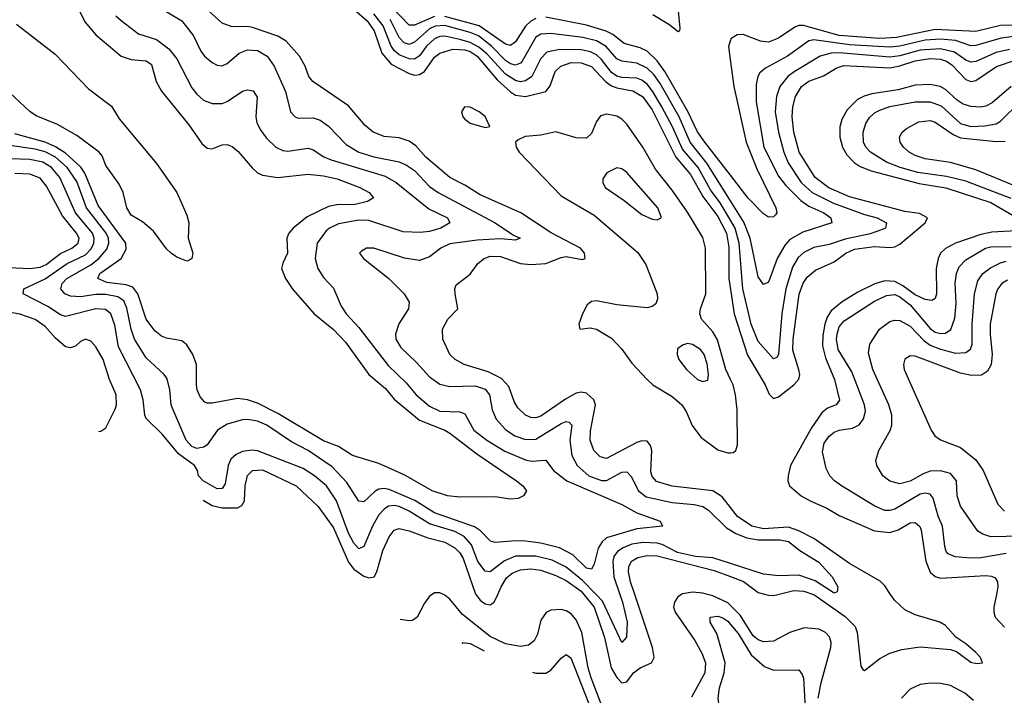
# Model space of a CAD drawing. Header units: inches. Extents: x 990535 to 1117859, y 769386 to 892122.
# Tile 419 of 656: x 1107189 to 1111083, y 789601 to 792274. Entities that reach past the tile are written whole.
import ezdxf

# ---------------------------------------------------------------- set-up
doc = ezdxf.new("R2010")
doc.units = ezdxf.units.IN
doc.header["$MEASUREMENT"] = 0
for name, color, linetype in [('B1708', 7, 'Continuous'), ('B1709', 7, 'Continuous'), ('B1718', 7, 'Continuous'), ('B1719', 7, 'Continuous')]:
    doc.layers.add(name, color=color, linetype=linetype)

msp = doc.modelspace()

# ---------------------------------------------------------------- linework, layer by layer
at = {"layer": 'B1708', "color": 5}
for points, elevation in [([(1108819.9, 790000), (1108810, 789993.3), (1108790, 789966), (1108760.6, 789910), (1108742.4, 789897.6), (1108730, 789895.2), (1108694.4, 789901.2)], 2820), ([(1109526.1, 789470), (1109448.6, 789670), (1109437.2, 789710), (1109411.8, 789850), (1109390, 789899.6), (1109370, 789923.7), (1109350, 789935.5), (1109330, 789940.6), (1109290, 789937.4), (1109271.2, 789928.8), (1109250, 789898), (1109236.5, 789843.5), (1109223.9, 789816.1), (1109201.1, 789798.9), (1109170, 789794.5), (1109110, 789804.4), (1109050, 789833.9), (1108940.6, 789920.6), (1108890, 789981.1), (1108870, 789997.7), (1108864.8, 790000)], 2820), ([(1108993.5, 790000), (1109010, 789977.5), (1109030, 789962.6), (1109050, 789958.6), (1109065.9, 789970), (1109079.4, 790000)], 2780), ([(1109420.6, 790000), (1109461.6, 789950), (1109502.1, 789830), (1109528.1, 789710), (1109550, 789671.1), (1109570, 789650.6), (1109590, 789654.4), (1109616.4, 789690), (1109643.5, 789710), (1109687.3, 789730), (1109698.7, 789750), (1109692.1, 789790), (1109621.8, 790000)], 2780), ([(1109562.5, 790000), (1109573, 789970), (1109591.3, 789890), (1109589.1, 789830.9), (1109570, 789809.6), (1109494, 789974), (1109468.8, 790000)], 2760), ([(1109806.9, 790000), (1109792.1, 789990), (1109778.4, 789970), (1109774.7, 789950), (1109781.1, 789930), (1109858.4, 789818.4), (1109887.3, 789767.3), (1109901, 789730), (1109898.1, 789690), (1109845.8, 789594.2)], 2820), ([(1110000, 789957), (1109990, 789966.9), (1109930, 789994.2), (1109909.6, 790000)], 2820), ([(1110000, 789081.8), (1109930, 789163.5), (1109861, 789270), (1109839.8, 789310), (1109829.5, 789350.5), (1109832.2, 789407.8), (1109850, 789441.7), (1109870, 789452.5), (1109948.5, 789470), (1109972.2, 789490), (1109974.8, 789510), (1109953.3, 789570), (1109951.1, 789590), (1109956.4, 789630), (1109974.4, 789690), (1109978.8, 789730), (1109946.1, 789846.1), (1109919.7, 789890), (1109920.3, 789910), (1109950, 789913.8), (1109970, 789907.7), (1109990, 789893.8), (1110000, 789881.6)], 2840), ([(1108940.6, 789804.7), (1108941, 789810), (1108970, 789806.4), (1109025.7, 789777.6)], 2840), ([(1109216.7, 789691.9), (1109230, 789688.7), (1109270, 789689.2), (1109290, 789700.2), (1109330, 789747.6), (1109350, 789762.2), (1109369.1, 789749.1), (1109493.6, 789430), (1109535.2, 789350), (1109575.1, 789290), (1109770, 789114.3), (1109870, 789049.6), (1109980.3, 788990), (1110000, 788984.4)], 2840)]:
    msp.add_lwpolyline(points, dxfattribs=dict(at, elevation=elevation))
at = {"layer": 'B1709', "color": 5}
for points, elevation in [([(1107681.2, 792361.2), (1107830.1, 792270.1), (1107876.8, 792210), (1107905.8, 792150), (1107920.5, 792130), (1107950, 792104.8), (1107970, 792094), (1107990, 792091.3), (1108010, 792100.7), (1108057.5, 792142.5), (1108090, 792155.2), (1108130, 792152.2), (1108168.2, 792130), (1108195.4, 792090), (1108240.1, 791990), (1108260.2, 791910), (1108278.7, 791890), (1108290, 791884.6), (1108350, 791885.9), (1108377.1, 791877.1), (1108410, 791853.2), (1108480.6, 791780.6), (1108530.1, 791750.1), (1108590, 791731.2), (1108690, 791711.7), (1108719.4, 791699.4), (1108750, 791677.6), (1108810, 791614.8), (1108843.5, 791590), (1109070, 791470.1), (1109141.3, 791421.3), (1109167.7, 791410), (1109150, 791401.7), (1109090, 791406.7), (1108997.9, 791402.1), (1108890, 791387.7), (1108854, 791370), (1108810, 791335.4), (1108770, 791321.4), (1108710.4, 791330.4), (1108590, 791370.6), (1108560.7, 791370), (1108541.2, 791358.8), (1108533.6, 791350), (1108548.3, 791330), (1108649.2, 791250), (1108710, 791189.1), (1108730, 791156.4), (1108727.3, 791130), (1108689, 791071), (1108674.8, 791030), (1108677.1, 791010), (1108696.9, 790976.9), (1108758.2, 790918.2), (1108810, 790860.6), (1108850, 790831.6), (1108890, 790822.7), (1108990, 790825.5), (1109030, 790812.6), (1109047.7, 790790), (1109057.2, 790730), (1109073.7, 790693.7), (1109110, 790653.1), (1109147.4, 790627.4), (1109190, 790612.7), (1109230, 790614), (1109330, 790676.8), (1109350, 790684.4), (1109361.8, 790681.8), (1109372.3, 790670), (1109364.7, 790610), (1109372, 790550), (1109393.8, 790510), (1109440.4, 790470), (1109490, 790451.4), (1109510, 790451.2), (1109570, 790484.2), (1109590, 790485.7), (1109607, 790467), (1109635.6, 790410), (1109666.5, 790386.5), (1109770, 790364.3), (1109855.9, 790355.9), (1109890, 790348.2), (1109913.4, 790333.4), (1109984, 790264), (1110000, 790254.6)], 2760), ([(1110000, 790343.8), (1109966.7, 790386.7), (1109930, 790410.1), (1109770, 790428), (1109707.3, 790447.3), (1109690, 790466.4), (1109684.7, 790484.7), (1109688.5, 790570), (1109683.7, 790590), (1109670, 790606.7), (1109650, 790608.3), (1109630, 790601.5), (1109510, 790537.8), (1109485, 790545), (1109459.2, 790570), (1109445.1, 790610), (1109446.9, 790646.9), (1109465.9, 790750), (1109459.8, 790770), (1109430, 790796.1), (1109410, 790800.8), (1109390, 790796.2), (1109347.6, 790772.4), (1109250, 790705.6), (1109230, 790698.9), (1109210, 790700.4), (1109189.3, 790710), (1109158.9, 790738.9), (1109144.2, 790764.2), (1109123.5, 790823.5), (1109094.1, 790854.1), (1109041.4, 790881.4), (1108947.1, 790910), (1108911, 790930), (1108890.8, 790950), (1108862.4, 791010), (1108860.6, 791050), (1108882.9, 791090), (1108921.5, 791130), (1108911.3, 791190), (1108910.1, 791210), (1108915, 791225), (1108970, 791267.7), (1109001.5, 791310), (1109025.4, 791330), (1109050, 791338.8), (1109090, 791337.8), (1109170, 791309.6), (1109210, 791305.1), (1109270, 791309.5), (1109330, 791333.5), (1109350, 791337), (1109414.1, 791325.9), (1109425.7, 791330), (1109423.1, 791350), (1109406.4, 791370), (1109291.3, 791431.3), (1109170.9, 791510), (1109010, 791581.4), (1108950, 791620.1), (1108890, 791650.6), (1108795.3, 791730), (1108755.2, 791775.2), (1108730, 791794.1), (1108690, 791806.4), (1108630, 791811.7), (1108587.1, 791830), (1108555.8, 791855.8), (1108490, 791933.4), (1108348.7, 792030), (1108332.1, 792050), (1108318.2, 792090), (1108295.9, 792130), (1108243.3, 792190), (1108210, 792209.7), (1108110, 792243.7), (1108090, 792248.1), (1108030, 792246.1), (1107990, 792260.6), (1107890, 792352.5)], 2780), ([(1108450, 792370.6), (1108563.9, 792270), (1108591.5, 792230), (1108621.7, 792141.7), (1108658.5, 792098.5), (1108730, 792061.5), (1108750, 792055.4), (1108770, 792057.3), (1108790.4, 792069.6), (1108830, 792126), (1108850, 792142.1), (1108902.7, 792157.3), (1108950, 792154.7), (1108970, 792148), (1108998.3, 792130), (1109077.1, 792037.1), (1109130, 791988.6), (1109150, 791976), (1109190, 791970.3), (1109270.1, 791990), (1109287, 792013), (1109306.9, 792070), (1109329.3, 792090.7), (1109370, 792104.9), (1109410, 792103.5), (1109450, 792088.6), (1109506.3, 792030), (1109530, 792012.9), (1109550, 792004.6), (1109613.3, 791993.3), (1109652.5, 791970), (1109690, 791918.1), (1109783.3, 791730), (1109841.7, 791661.7), (1109890, 791575.4), (1109950, 791495.1), (1109983.7, 791430), (1109994, 791374), (1109993.9, 791250), (1110000, 791207.4)], 2780), ([(1109789.6, 792350), (1109799.1, 792240.9), (1109798.8, 792230), (1109793.3, 792226.7), (1109756, 792256), (1109693.4, 792293.4)], 2680), ([(1107414.7, 792330), (1107446.3, 792266.2), (1107490, 792214.8), (1107590.1, 792130.1), (1107630, 792116.6), (1107690, 792112.3), (1107710, 792096.8), (1107729.2, 792030), (1107750, 791991), (1107858.1, 791858.1), (1107910, 791785), (1107930, 791765.4), (1107950, 791763.4), (1107990, 791778.6), (1108010, 791781), (1108030, 791772.8), (1108053.2, 791753.2), (1108107.9, 791687.9), (1108130, 791668.9), (1108150, 791658.9), (1108210.1, 791650.1), (1108330, 791663.2), (1108390, 791657.2), (1108445, 791645), (1108534.3, 791610), (1108571.3, 791590), (1108588.8, 791570), (1108565.2, 791554.8), (1108510, 791541.5), (1108450, 791542.7), (1108410, 791534.6), (1108326, 791494), (1108270.7, 791450), (1108253.7, 791430), (1108245.4, 791410), (1108248.3, 791350), (1108229.6, 791310.4), (1108225, 791290), (1108239.8, 791250), (1108270, 791207.1), (1108353.8, 791110), (1108430, 791049), (1108478.1, 790998.1), (1108570, 790870.1), (1108635.2, 790815.2), (1108670, 790772.8), (1108770.1, 790690.1), (1108870, 790650.1), (1108890, 790638), (1108996.6, 790556.6), (1109153.7, 790450), (1109178.4, 790430), (1109194, 790410), (1109181, 790390), (1109159.9, 790380.1), (1109130, 790377), (1109070, 790386.6), (1108930, 790384.4), (1108881.2, 790390), (1108820.5, 790410), (1108711.6, 790471.6), (1108610, 790517.7), (1108505.5, 790550), (1108450, 790584.9), (1108390, 790608.6), (1108210, 790716.6), (1108130, 790756.8), (1108090, 790769.6), (1108050, 790775.6), (1107950, 790756.8), (1107930, 790756.8), (1107921.5, 790761.5), (1107902.6, 790782.6), (1107891.5, 790810), (1107887.8, 790830), (1107888.1, 790910), (1107873.8, 790950), (1107850, 790988), (1107830, 791004.1), (1107770, 791014.3), (1107750, 791022), (1107723.2, 791043.2), (1107690, 791089.8), (1107656.9, 791190), (1107636, 791216), (1107610, 791225), (1107534.1, 791234.1), (1107498.2, 791250), (1107505.7, 791270), (1107590.4, 791330), (1107610, 791366.9), (1107608.8, 791390), (1107499.5, 791539.5), (1107447.3, 791667.3), (1107431.3, 791691.3), (1107370, 791746.9), (1107331.4, 791771.4), (1107290, 791789.2), (1107170, 791822.6)], 2720), ([(1110000, 791480.9), (1109959.1, 791550), (1109920.6, 791600.6), (1109872, 791690), (1109810, 791761.5), (1109770.7, 791850.7), (1109728.9, 791930), (1109692, 791992), (1109670, 792019.8), (1109650, 792035.2), (1109630, 792043.6), (1109570, 792045.7), (1109550, 792050.6), (1109530, 792065.8), (1109490, 792117.5), (1109470, 792135.3), (1109446.9, 792146.9), (1109410, 792155.6), (1109323.4, 792156.6), (1109274.1, 792145.9), (1109250, 792120.9), (1109215.1, 792050), (1109190, 792032.5), (1109170, 792029.1), (1109150, 792033.8), (1109110, 792058.9), (1109037.6, 792137.6), (1109005.2, 792165.2), (1108970, 792184.5), (1108930, 792196.1), (1108870, 792208.8), (1108850, 792207.3), (1108830, 792199.1), (1108797.6, 792170), (1108770, 792130.8), (1108750, 792118.1), (1108730, 792118.9), (1108690, 792134.9), (1108671, 792151), (1108657.7, 792170), (1108626.3, 792250), (1108590, 792297.8)], 2760), ([(1108830, 792286.9), (1108750, 792252.8), (1108730, 792252.6), (1108654, 792330)], 2720), ([(1107568.8, 792290), (1107590, 792270.9), (1107659, 792219), (1107730, 792195.4), (1107779.3, 792159.3), (1107810, 792119), (1107870, 792005.4), (1107890, 791979.4), (1107916.5, 791956.5), (1107950, 791942.3), (1107990, 791942.5), (1108010, 791950.2), (1108070, 791991.6), (1108090, 791997.1), (1108112.4, 791992.4), (1108128, 791968), (1108122.9, 791890), (1108127.3, 791867.3), (1108140.2, 791840.2), (1108165.1, 791805.1), (1108202.7, 791770), (1108230, 791757.1), (1108250, 791754.6), (1108330, 791765.4), (1108350, 791759.2), (1108392.3, 791732.3), (1108420.4, 791720.4), (1108634.6, 791654.6), (1108677.6, 791630), (1108806.5, 791526.5), (1108880.9, 791490), (1108890.3, 791470), (1108854, 791450), (1108810, 791436.5), (1108772.4, 791432.4), (1108705, 791435), (1108570, 791479.9), (1108530, 791480.6), (1108450, 791467.1), (1108413.8, 791450), (1108400.9, 791439.1), (1108365.7, 791390), (1108358.1, 791330), (1108368.6, 791290), (1108390, 791254.2), (1108430, 791211.7), (1108460.8, 791140.8), (1108479.8, 791110), (1108530, 791056.1), (1108646.2, 790906.2), (1108717.6, 790837.6), (1108757.3, 790790), (1108810, 790745.5), (1108850, 790725.1), (1108930, 790722.2), (1108950, 790714.6), (1108985.4, 790650), (1109036.6, 790610), (1109107.5, 790567.5), (1109190, 790532.5), (1109212.1, 790527.9), (1109270, 790531.1), (1109300.4, 790490), (1109352.2, 790450), (1109570, 790356.3), (1109630, 790323.4), (1109722, 790290), (1109731.3, 790270), (1109630, 790259.9), (1109510, 790223.8), (1109492, 790208), (1109477, 790183), (1109460.7, 790119.3), (1109450, 790100.2), (1109430, 790104.2), (1109376.8, 790156.8), (1109324.2, 790184.2), (1109250, 790202.9), (1109190, 790211.2), (1109150, 790212.8), (1109070, 790205.8), (1109050.4, 790210.4), (1109011.8, 790251.8), (1108987.9, 790267.9), (1108830, 790322.9), (1108751.7, 790371.7), (1108650, 790414.8), (1108630, 790419.3), (1108610, 790416.8), (1108593, 790407), (1108550, 790367.2), (1108530, 790369.8), (1108482.8, 790442.8), (1108424.5, 790504.5), (1108329.8, 790570), (1108264.4, 790604.4), (1108166.4, 790670), (1108130, 790685.4), (1108090, 790692.3), (1108070, 790690.8), (1108010, 790674.1), (1107971.5, 790650), (1107930, 790592.6), (1107916.9, 790583.1), (1107890, 790577), (1107870, 790586.1), (1107847.2, 790610), (1107795.5, 790730), (1107788.3, 790750), (1107783, 790810), (1107772.7, 790852.7), (1107761.2, 790870), (1107690, 790935.8), (1107643.3, 791010), (1107629.5, 791049.5), (1107613.4, 791133.4), (1107601.3, 791161.3), (1107577.9, 791177.9), (1107530, 791187.2), (1107490, 791187.4), (1107430, 791177.6), (1107390, 791180.8), (1107367.9, 791190), (1107351.5, 791210), (1107356.7, 791230), (1107375.6, 791250), (1107470, 791304.5), (1107501.9, 791330), (1107533.3, 791366.7), (1107542.2, 791390), (1107540.6, 791410), (1107531.5, 791430), (1107452.9, 791530), (1107414.6, 791634.6), (1107377.4, 791690), (1107331.2, 791730), (1107290, 791750.9), (1107250, 791761.6), (1107150, 791776.5)], 2740), ([(1110000, 791558.2), (1109907, 791707), (1109840.3, 791790), (1109797.5, 791890), (1109721.6, 792021.6), (1109697.1, 792057.1), (1109670, 792082.7), (1109630, 792102.7), (1109570, 792110.3), (1109550, 792118.9), (1109508.1, 792168.1), (1109470.3, 792190.3), (1109415.6, 792204.4), (1109290, 792219.6), (1109250, 792217.7), (1109230, 792204.9), (1109176.2, 792110), (1109170, 792102.8), (1109150, 792094.9), (1109130, 792099.8), (1109110, 792113.5), (1109054.9, 792170), (1109003.1, 792210), (1108970, 792223.7), (1108870, 792251.2), (1108831.7, 792248.3), (1108810, 792238.1), (1108750, 792185.3), (1108730, 792176.5), (1108710, 792182.3), (1108690, 792204.6), (1108654.8, 792274.8)], 2740), ([(1109230, 792278.9), (1109210, 792268), (1109190, 792248.5), (1109150, 792186.8), (1109130, 792172.8), (1109110, 792178), (1109006, 792250), (1108870, 792287.3)], 2720), ([(1110000, 791658.9), (1109898.6, 791790), (1109870, 791831.1), (1109831.3, 791911.3), (1109740.1, 792070), (1109710, 792111), (1109670, 792149.6), (1109642.9, 792162.9), (1109579.9, 792179.9), (1109535.2, 792215.2), (1109508.4, 792228.4), (1109430, 792253.1), (1109270, 792284.7)], 2720), ([(1107176.1, 792256.1), (1107330, 792138.6), (1107461, 792001), (1107552.6, 791932.6), (1107582.6, 791882.6), (1107730, 791705), (1107811.2, 791590), (1107850, 791501), (1107858, 791470), (1107854.9, 791410), (1107874.4, 791350), (1107870.4, 791329.6), (1107858, 791322), (1107850, 791319.5), (1107810, 791334.5), (1107790, 791349.5), (1107770, 791367.6), (1107718.1, 791438.1), (1107674.7, 791474.7), (1107630, 791501.4), (1107612.6, 791530), (1107597.9, 791590), (1107583, 791623), (1107530, 791697.5), (1107515.6, 791735.6), (1107503.7, 791750), (1107415.8, 791815.8), (1107339.4, 791859.4), (1107254.3, 791894.3), (1107230, 791910.9), (1107150, 791985.4)], 2680), ([(1110000, 792193), (1109991.7, 792168.3), (1110000, 792108.2)], 2720), ([(1110000, 790850.6), (1109981, 790890), (1109948.1, 791008.1), (1109930, 791039.3), (1109885.8, 791090), (1109878.5, 791110), (1109880.8, 791130), (1109902.3, 791190), (1109901.8, 791370), (1109890, 791413.2), (1109830, 791512.9), (1109770, 791600.2), (1109703.6, 791683.6), (1109653.2, 791770), (1109590, 791860.7), (1109570, 791880.8), (1109550, 791892.1), (1109510, 791900.6), (1109486.4, 791893.6), (1109470, 791871.6), (1109450, 791824), (1109430, 791806.2), (1109390, 791807.2), (1109310, 791831.3), (1109250, 791817.8), (1109188, 791812), (1109160.6, 791799.4), (1109150.4, 791789.6), (1109152.9, 791770), (1109164.4, 791750), (1109330, 791577), (1109461.4, 791501.4), (1109633.5, 791353.5), (1109665.1, 791305.1), (1109710.1, 791190.1), (1109711.5, 791170), (1109704.2, 791150), (1109690, 791139.1), (1109670, 791134.9), (1109550, 791145.5), (1109470, 791162), (1109450, 791159.3), (1109433.5, 791146.5), (1109414.3, 791110), (1109400.5, 791070), (1109404.7, 791050), (1109445.2, 791054.8), (1109470, 791049.4), (1109530, 791014.4), (1109570.8, 790970.8), (1109610, 790915.4), (1109671, 790850), (1109693, 790830), (1109770, 790783.4), (1109807.2, 790750), (1109824.1, 790724.1), (1109849.1, 790669.1), (1109883.1, 790623.1), (1109950, 790572.5), (1109990, 790560.1), (1110000, 790560.9)], 2820), ([(1109468.8, 790000), (1109415.4, 790055.4), (1109350, 790107.9), (1109295.4, 790135.4), (1109230, 790151.4), (1109150, 790151.8), (1109106.4, 790133.6), (1109050, 790089.2), (1109030, 790091.7), (1109001.4, 790130), (1108976.3, 790196.3), (1108946.8, 790230), (1108909.4, 790249.4), (1108810, 790279), (1108729.3, 790330), (1108690, 790348.3), (1108670, 790352.7), (1108647.9, 790350), (1108630, 790337.6), (1108610, 790314.6), (1108584.4, 790270), (1108550, 790189.8), (1108530, 790181), (1108510, 790203), (1108490, 790243), (1108442.4, 790370), (1108402.2, 790430), (1108354.9, 790470), (1108310, 790498.4), (1108130, 790569), (1108108.6, 790571.4), (1108070, 790565.3), (1108045.5, 790554.5), (1108024.2, 790535.8), (1108013.3, 790510), (1108001.8, 790438.2), (1107990, 790419.8), (1107970, 790418.2), (1107915.2, 790450), (1107896.8, 790470), (1107892.4, 790490), (1107880.3, 790510), (1107816.9, 790556.9), (1107753.5, 790633.5), (1107690, 790696.9), (1107684.2, 790710), (1107677.1, 790770), (1107667.1, 790810), (1107580.1, 790980.1), (1107565.1, 791065.1), (1107549.3, 791110), (1107528, 791128), (1107490.6, 791130.6), (1107370, 791100.4), (1107350, 791106), (1107299.9, 791139.9), (1107203.6, 791190), (1107205.1, 791210), (1107290, 791248.5), (1107376.9, 791310), (1107450, 791344), (1107472.5, 791367.5), (1107482.5, 791390), (1107484.1, 791410), (1107477.3, 791430), (1107410.2, 791510), (1107348.6, 791650), (1107314.7, 791690), (1107281.4, 791710), (1107230, 791721.6), (1107110, 791725.5)], 2760), ([(1107090, 791297), (1107229.7, 791290.3), (1107270, 791294.8), (1107294.4, 791305.6), (1107350, 791349.5), (1107394.9, 791370), (1107420.8, 791390), (1107423.9, 791410), (1107413.6, 791430), (1107358.3, 791498.3), (1107295.4, 791615.4), (1107270, 791646.7), (1107230, 791663.3), (1107170, 791665.4)], 2780), ([(1107501.3, 790645.1), (1107510, 790646.8), (1107530, 790659), (1107567, 790733), (1107571.9, 790750), (1107571.1, 790790), (1107544.8, 790850), (1107518.7, 790930), (1107490, 790979.8), (1107470, 791002), (1107450, 791010.9), (1107430, 791001), (1107410, 790982.7), (1107390, 790975.8), (1107370, 790979.8), (1107330, 791015), (1107290, 791060.1), (1107250, 791088.3), (1107190, 791108.7), (1107070, 791130.3)], 2780), ([(1107915.1, 790372.8), (1107950, 790352.6), (1107990, 790343.2), (1108050, 790343.1), (1108068.1, 790351.9), (1108077.7, 790370), (1108081.1, 790430), (1108090, 790470.8), (1108110, 790491), (1108150, 790493), (1108282, 790430), (1108370, 790348.5), (1108430, 790263.2), (1108490, 790128.3), (1108510, 790100.7), (1108550, 790072.2), (1108570, 790065.7), (1108590.8, 790070), (1108601.7, 790090), (1108625.5, 790174.5), (1108650, 790227.9), (1108670, 790254.9), (1108690, 790261.7), (1108730, 790251.6), (1108803.6, 790223.6), (1108870, 790207.1), (1108910, 790184.7), (1108930, 790164.9), (1108942.7, 790142.7), (1108990, 790004.8), (1108993.5, 790000)], 2780), ([(1110000, 790122.4), (1109930, 790144.8), (1109861.7, 790150), (1109790, 790165.8), (1109730, 790197.5), (1109710, 790203.2), (1109655, 790205), (1109610, 790198.4), (1109575, 790185), (1109553.6, 790170), (1109539, 790150), (1109534.1, 790130), (1109538.1, 790070), (1109562.5, 790000)], 2760), ([(1109621.8, 790000), (1109605.1, 790050), (1109596.4, 790090), (1109597.8, 790110), (1109608.6, 790131.4), (1109633.8, 790146.2), (1109670, 790154.3), (1109710, 790152.5), (1109935.3, 790095.3), (1110000, 790071.1)], 2780), ([(1109079.4, 790000), (1109092.9, 790030), (1109114.6, 790065.4), (1109136.2, 790083.8), (1109170, 790097.8), (1109210, 790101), (1109250, 790096.5), (1109310, 790075.7), (1109350, 790055.2), (1109410, 790012.9), (1109420.6, 790000)], 2780), ([(1108864.8, 790000), (1108850, 790006.5), (1108830, 790006.8), (1108819.9, 790000)], 2820), ([(1109909.6, 790000), (1109890, 790005.6), (1109850, 790009.4), (1109810, 790002.1), (1109806.9, 790000)], 2820)]:
    msp.add_lwpolyline(points, dxfattribs=dict(at, elevation=elevation))
for points, elevation in [([(1108948.5, 791930), (1108936.9, 791910), (1108942, 791890), (1108950, 791880.3), (1108970, 791865.2), (1109030, 791847.2), (1109048.4, 791851.6), (1109030, 791891.3), (1109005.6, 791910), (1108970, 791928.4)], 2820), ([(1109550, 791688.5), (1109511.1, 791668.9), (1109495.8, 791644.2), (1109494.6, 791630), (1109504.9, 791610), (1109579.5, 791559.5), (1109650, 791503.9), (1109690, 791485.3), (1109710, 791482), (1109726, 791490), (1109726.3, 791493.7), (1109713.1, 791530), (1109590, 791669.7), (1109570, 791684.7)], 2840), ([(1109830, 790992.5), (1109810, 790986.6), (1109790, 790971.8), (1109789, 790950), (1109795.6, 790930), (1109825.5, 790890), (1109870, 790851.2), (1109890, 790842.4), (1109910, 790848.2), (1109913.2, 790870), (1109907.9, 790912.1), (1109895.8, 790950), (1109880.8, 790970), (1109850, 790989.8)], 2840)]:
    msp.add_lwpolyline(points, close=True, dxfattribs=dict(at, elevation=elevation))
at = {"layer": 'B1718', "color": 5}
for points, elevation in [([(1110139.6, 790000), (1110150, 789997), (1110170, 789995.5), (1110187.6, 790000)], 2780), ([(1110328, 790000), (1110330, 789999.3), (1110453.1, 789913.1), (1110493.1, 789873.1), (1110500.7, 789850), (1110515.9, 789715.9), (1110522.9, 789702.9), (1110530, 789699.2), (1110590, 789746.8), (1110630, 789768.1), (1110677.4, 789782.6), (1110750, 789793.1), (1110870, 789782.5), (1110893.9, 789773.9), (1110950, 789732.5), (1110973.1, 789726.9), (1110996.3, 789730), (1110988.9, 789750), (1110970.1, 789770), (1110930, 789805.2), (1110891.3, 789831.3), (1110850, 789877.2), (1110828.2, 789890), (1110730, 789919.4), (1110690, 789939.1), (1110650, 789975.7), (1110633.2, 790000)], 2780), ([(1111051.7, 790000), (1111041.7, 789950), (1111041.2, 789930), (1111047.2, 789910), (1111083.8, 789870)], 2820), ([(1110347.2, 789590), (1110358.1, 789650), (1110396.3, 789790), (1110397.8, 789810), (1110392.1, 789832.1), (1110376.2, 789850), (1110350, 789862.2), (1110291.7, 789868.3), (1110235.3, 789850), (1110170, 789814.8), (1110130, 789812.6), (1110110, 789820.3), (1110090, 789836.5), (1110038.7, 789918.7), (1110000, 789957)], 2820), ([(1110000, 789881.6), (1110030, 789845), (1110081.7, 789761.7), (1110134.8, 789714.8), (1110170, 789701), (1110270, 789702), (1110283.9, 789683.9), (1110288.9, 789668.9), (1110294.8, 789550)], 2840), ([(1110960.7, 789580.7), (1110926.5, 789610), (1110870, 789640.1), (1110830, 789648), (1110790, 789648.4), (1110750, 789643.2), (1110710, 789625.5), (1110676.4, 789590)], 2820)]:
    msp.add_lwpolyline(points, dxfattribs=dict(at, elevation=elevation))
at = {"layer": 'B1719', "color": 5}
for points, elevation in [([(1111250, 792256.8), (1111068.1, 792251.9), (1110970, 792227.2), (1110810, 792235.2), (1110655.9, 792204.1), (1110590, 792200.4), (1110430, 792212.3), (1110288.3, 792251.7), (1110270, 792251.4), (1110254.6, 792245.4), (1110190, 792201.3), (1110150, 792186.1), (1110118.7, 792190), (1110050, 792215.2), (1110025.8, 792214.2), (1110001.8, 792198.2), (1110000, 792193)], 2720), ([(1111170, 792214), (1111070, 792201.9), (1110970, 792171.9), (1110950, 792171.6), (1110890, 792191.7), (1110830, 792197.1), (1110770, 792193.4), (1110670, 792169.6), (1110630, 792165.8), (1110470, 792174.5), (1110330, 792194.2), (1110310, 792191), (1110225.3, 792130), (1110138, 792082), (1110115.4, 792064.6), (1110107.6, 792050), (1110101.4, 792018.6), (1110101.9, 791950), (1110132.4, 791770), (1110190, 791655.8), (1110218.4, 791618.4), (1110278.5, 791558.5), (1110310, 791536.8), (1110368.8, 791510), (1110396.2, 791490), (1110401.1, 791470), (1110285.9, 791434.1), (1110235, 791405), (1110216.2, 791383.8), (1110185, 791330), (1110150, 791235.4), (1110130, 791226.6), (1110110, 791256.9), (1110077.4, 791410), (1110053.2, 791473.2), (1110000, 791558.2)], 2740), ([(1111103.3, 792156.7), (1111050, 792144.2), (1110970, 792108.9), (1110950, 792106.1), (1110930, 792114.4), (1110886, 792146), (1110830, 792158.5), (1110750, 792154.2), (1110670, 792131.7), (1110630, 792126.8), (1110430, 792143.4), (1110397.5, 792142.5), (1110355, 792130), (1110251.4, 792068.6), (1110227.2, 792050), (1110195.1, 792010), (1110181.6, 791970), (1110176.6, 791910), (1110189.8, 791829.8), (1110210.4, 791750), (1110228.5, 791708.5), (1110279.6, 791630), (1110322.5, 791590), (1110407.9, 791547.9), (1110530, 791503.4), (1110579.6, 791490), (1110617.4, 791470), (1110612.7, 791450), (1110597.1, 791442.9), (1110552.6, 791427.4), (1110453.5, 791406.5), (1110390, 791385.1), (1110330, 791373.4), (1110290, 791353.2), (1110267.2, 791332.8), (1110245.4, 791294.6), (1110218.9, 791210), (1110202.5, 791110), (1110190, 790949.3), (1110182.8, 790937.2), (1110170, 790932), (1110110, 791001.6), (1110081.6, 791070), (1110048.4, 791210), (1110033.7, 791390), (1110018.3, 791450), (1110000, 791480.9)], 2760), ([(1110000, 791207.4), (1110014.1, 791110), (1110067.5, 790947.5), (1110136.7, 790830), (1110153, 790793), (1110170, 790775.9), (1110190, 790782.4), (1110250.7, 790830), (1110270, 790851.5), (1110273.8, 790870), (1110270.8, 790889.2), (1110247, 790967), (1110247.6, 791010), (1110271.3, 791188.7), (1110287.6, 791232.4), (1110303.8, 791256.2), (1110336.2, 791283.8), (1110410, 791316.2), (1110456.3, 791350), (1110490, 791366.3), (1110570, 791377.1), (1110630, 791373), (1110650, 791376), (1110670, 791385.6), (1110769.5, 791470), (1110778.6, 791490), (1110747.8, 791507.8), (1110690, 791515.1), (1110470, 791573.5), (1110388.6, 791608.6), (1110335, 791650), (1110271.4, 791750), (1110250.4, 791830), (1110243.8, 791890), (1110245.9, 791930), (1110256.7, 791970), (1110281, 792010), (1110309.2, 792030.8), (1110367.6, 792052.4), (1110417.8, 792082.2), (1110447.2, 792092.8), (1110630, 792084.4), (1110670, 792091.2), (1110730, 792112.3), (1110790, 792120.3), (1110830, 792117.6), (1110854.8, 792110), (1110875.8, 792095.8), (1110930, 792037.2), (1110950.4, 792029.6), (1110970, 792033.8), (1111051.3, 792088.7), (1111125.3, 792114.7)], 2780), ([(1110000, 792108.2), (1110013.6, 792010), (1110061.9, 791790), (1110104.3, 791684.3), (1110179.7, 791530), (1110183.6, 791510), (1110177.7, 791502.3), (1110170, 791494.3), (1110150, 791492.4), (1110130, 791506.2), (1110070, 791568.4), (1110000, 791658.9)], 2720), ([(1111110, 792010.3), (1111034.6, 791945.4), (1111010, 791932.7), (1110990, 791928.5), (1110950, 791931), (1110920.3, 791940.3), (1110895.9, 791955.9), (1110850, 791998.6), (1110828.5, 792010), (1110790, 792018.1), (1110730, 792015.4), (1110662.9, 791997.1), (1110559, 791981), (1110528.4, 791971.6), (1110501.7, 791958.3), (1110461.6, 791918.4), (1110440.2, 791879.8), (1110432.6, 791850), (1110432.5, 791810), (1110442.9, 791770), (1110459.6, 791739.6), (1110488.8, 791708.8), (1110513.3, 791693.3), (1110556.2, 791676.2), (1110746.1, 791626.1), (1110851.3, 791608.7), (1111030, 791551.4), (1111134, 791490)], 2820), ([(1111110, 791567.1), (1110930, 791635.2), (1110854.1, 791654.1), (1110740.2, 791670), (1110671, 791690), (1110617.1, 791710), (1110553.6, 791750), (1110535.8, 791770), (1110526.4, 791790), (1110524.4, 791830), (1110535.8, 791864.2), (1110550, 791887), (1110572.4, 791907.6), (1110590, 791916.9), (1110630, 791931.1), (1110730, 791949.7), (1110790, 791949.5), (1110833.3, 791933.3), (1110910, 791863.9), (1110950, 791851.8), (1111005.6, 791854.4), (1111050, 791862.7), (1111067.6, 791872.4), (1111147.6, 791952.4)], 2840), ([(1111130, 791614.6), (1110970, 791679.7), (1110870, 791709.1), (1110770, 791723.8), (1110730, 791737.4), (1110706.7, 791750), (1110684.1, 791770), (1110671.1, 791790), (1110668.1, 791810), (1110679, 791830), (1110695.9, 791844.1), (1110744.9, 791870), (1110790, 791874.9), (1110810, 791868.7), (1110880.3, 791820.3), (1110910, 791807.5), (1111050, 791792.5), (1111086.6, 791793.4)], 2860), ([(1111130, 791439), (1111034.1, 791434.1), (1110990, 791425), (1110889.6, 791390.4), (1110850, 791368.9), (1110830.8, 791350), (1110820.7, 791330), (1110813.9, 791290), (1110814.4, 791190), (1110808.8, 791171.2), (1110796.5, 791163.5), (1110770, 791167.6), (1110730, 791185.4), (1110681.6, 791221.6), (1110650, 791238.1), (1110610, 791240.8), (1110570.7, 791229.3), (1110503.6, 791196.4), (1110441.5, 791158.5), (1110397.9, 791122.1), (1110382.5, 791097.5), (1110372.6, 791070), (1110365, 791025), (1110364.4, 790984.4), (1110375.9, 790935.9), (1110411.4, 790850), (1110430.6, 790769.4), (1110417.4, 790750), (1110383.2, 790736.8), (1110360.8, 790719.2), (1110320.1, 790659.9), (1110237.6, 790510), (1110227.5, 790470), (1110226.5, 790450), (1110233.8, 790430), (1110279.7, 790390), (1110314.7, 790370), (1110380.9, 790340.9), (1110430, 790312.6), (1110570, 790251.8), (1110630, 790245.6), (1110663.6, 790256.4), (1110710, 790283.8), (1110730, 790285.3), (1110748.8, 790268.8), (1110754.4, 790254.4), (1110772.1, 790132.1), (1110790, 790087.9), (1110810, 790070.7), (1110830, 790065), (1111010, 790075.1), (1111032.7, 790072.7), (1111046.1, 790066.1), (1111056.2, 790050), (1111057.7, 790030), (1111051.7, 790000)], 2820), ([(1111090, 790162), (1110990, 790144.7), (1110950, 790143), (1110888.4, 790148.4), (1110861.2, 790161.2), (1110852.7, 790170), (1110847, 790190), (1110838.8, 790270), (1110820.7, 790310), (1110801.6, 790381.6), (1110790, 790397.3), (1110770, 790400.8), (1110750, 790396.4), (1110650, 790338), (1110630, 790332.1), (1110610, 790332.2), (1110571.1, 790350), (1110439, 790430), (1110411.3, 790450), (1110393, 790470), (1110379, 790499), (1110363.8, 790563.8), (1110370, 790599.2), (1110390, 790626), (1110410, 790641.9), (1110430, 790650.4), (1110482.3, 790657.7), (1110508.3, 790671.7), (1110525.6, 790694.4), (1110534.1, 790725.9), (1110529.6, 790750), (1110480.4, 790880.4), (1110426, 790970), (1110419.7, 791010), (1110421.3, 791030), (1110430, 791058.5), (1110450, 791083.4), (1110570, 791160.6), (1110617.4, 791182.6), (1110650, 791186.5), (1110670, 791177.8), (1110710, 791145.9), (1110790, 791052.7), (1110810, 791038.6), (1110830, 791032.5), (1110850, 791033.7), (1110871.5, 791048.5), (1110886.8, 791093.2), (1110892.1, 791152.1), (1110888.5, 791231.5), (1110893.2, 791270), (1110903.9, 791296.1), (1110930, 791324.7), (1111007.9, 791370), (1111030, 791376.1), (1111110, 791377.4)], 2840), ([(1111210, 790232.3), (1111030, 790228.3), (1110998, 790238), (1110978.2, 790250), (1110909.5, 790350), (1110895.8, 790390), (1110893.8, 790450), (1110870, 790478.3), (1110830, 790489.2), (1110790, 790487.3), (1110762.5, 790477.5), (1110710, 790448.4), (1110670, 790437.2), (1110630, 790447.9), (1110602.8, 790470), (1110579.1, 790510), (1110574.7, 790530), (1110586.2, 790570), (1110631.1, 790648.9), (1110637.4, 790670), (1110638.5, 790710), (1110626.6, 790750), (1110563.1, 790890), (1110545.5, 790954.5), (1110550.8, 790990), (1110588.7, 791050), (1110630, 791080.5), (1110650, 791086), (1110670, 791084.5), (1110710, 791061.5), (1110765.1, 791005.1), (1110790, 790986.4), (1110830, 790970.5), (1110890, 790955.5), (1110930, 790957.1), (1110949.6, 790970.4), (1110956.2, 790990), (1110955.5, 791070), (1110964.7, 791190), (1110978.3, 791241.7), (1110997.4, 791270), (1111027.8, 791292.2), (1111068, 791312), (1111090, 791318.9)], 2860), ([(1111095.7, 791244.3), (1111073.3, 791230), (1111057.3, 791210), (1111049.6, 791190), (1111027.5, 791070), (1111026.4, 791030), (1111034.5, 790950), (1111031.3, 790910), (1111016.7, 790883.3), (1110992.2, 790867.8), (1110953.7, 790866.3), (1110910, 790875.4), (1110730, 790942.6), (1110710, 790943.9), (1110689.4, 790930.6), (1110684.5, 790910), (1110686.5, 790890), (1110793.4, 790650), (1110808.1, 790628.1), (1110830, 790611.3), (1110910, 790581.2), (1110970, 790532.5), (1110998.7, 790490), (1111056.9, 790356.9), (1111083.6, 790330)], 2880), ([(1110000, 790560.9), (1110010, 790561.6), (1110021, 790570), (1110028.3, 790591.7), (1110026.7, 790730), (1110020.4, 790790), (1110010, 790830), (1110000, 790850.6)], 2820), ([(1110633.2, 790000), (1110610, 790033.6), (1110592.2, 790052.2), (1110470, 790122.8), (1110330, 790221.9), (1110270, 790252.4), (1110230, 790266.2), (1110130, 790260.2), (1110083.9, 790270), (1110027.9, 790307.9), (1110000, 790343.8)], 2780), ([(1110000, 790254.6), (1110021.8, 790241.8), (1110064.7, 790224.7), (1110110, 790216), (1110196.5, 790216.5), (1110230, 790210), (1110273.6, 790173.6), (1110350, 790127.8), (1110402.5, 790070), (1110424.8, 790030), (1110422, 790010), (1110410, 790005.4), (1110334.3, 790054.3), (1110270, 790076.1), (1110190, 790073.2), (1110130, 790080.9), (1110000, 790122.4)], 2760), ([(1110000, 790071.1), (1110051.8, 790051.8), (1110110, 790008.4), (1110139.6, 790000)], 2780), ([(1110187.6, 790000), (1110250, 790015.8), (1110290, 790012.7), (1110328, 790000)], 2780)]:
    msp.add_lwpolyline(points, dxfattribs=dict(at, elevation=elevation))

doc.saveas('drawing.dxf')
